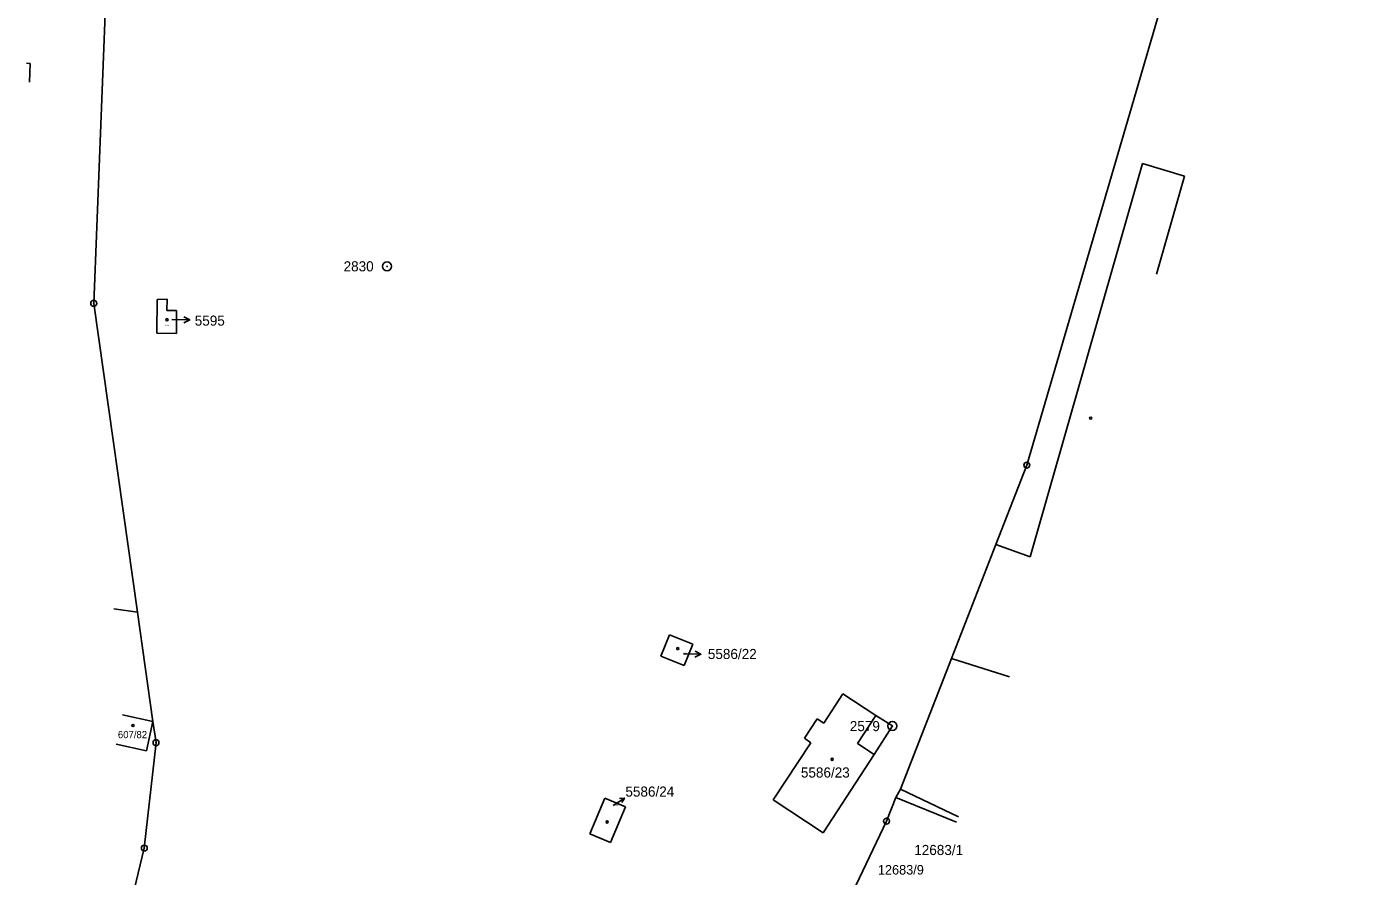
# Model space of a CAD drawing. Extents: x -825057 to -819383, y -1071633 to -1067888.
# Drawn here: x -820690.2 to -820466.1, y -1069308.2 to -1069165.3 of the extents above; entities that cross this region are included whole.
import ezdxf

# ---------------------------------------------------------------- set-up
doc = ezdxf.new("R2010")
doc.units = 0
for name, color, linetype in [('Vrstva 1', 7, 'Continuous'), ('Vrstva 16', 7, 'Continuous'), ('Vrstva 17', 7, 'Continuous'), ('Vrstva 18', 7, 'Continuous'), ('Vrstva 19', 7, 'Continuous'), ('Vrstva 24', 7, 'Continuous'), ('Vrstva 25', 7, 'Continuous'), ('Vrstva 4', 7, 'Continuous')]:
    doc.layers.add(name, color=color, linetype=linetype)

msp = doc.modelspace()

# ---------------------------------------------------------------- linework, layer by layer
at = {"layer": 'Vrstva 1'}
for p, q in [((-820466.09, -1069048.01), (-820504.69, -1069179.81)), ((-820678.97, -1069211.8), (-820676.8, -1069157.37)), ((-820690.25, -1069171.43), (-820689.64, -1069171.45)), ((-820689.64, -1069171.45), (-820689.75, -1069174.58)), ((-820504.69, -1069179.81), (-820522.03, -1069239.01)), ((-820671.61, -1069263.71), (-820678.97, -1069211.8)), ((-820668.3, -1069211.15), (-820668.35, -1069216.84)), ((-820666.63, -1069211.11), (-820668.3, -1069211.15)), ((-820666.65, -1069212.99), (-820666.63, -1069211.11)), ((-820665.02, -1069213.01), (-820666.65, -1069212.99)), ((-820665.02, -1069213.01), (-820665.06, -1069216.88)), ((-820668.35, -1069216.84), (-820665.06, -1069216.88)), ((-820522.03, -1069239.01), (-820527.23, -1069252.34)), ((-820527.23, -1069252.34), (-820534.71, -1069271.52)), ((-820675.61, -1069263.15), (-820671.61, -1069263.71)), ((-820671.61, -1069263.71), (-820669, -1069282.12)), ((-820582.12, -1069267.54), (-820583.58, -1069271.15)), ((-820578.19, -1069269.1), (-820582.12, -1069267.54)), ((-820579.65, -1069272.71), (-820578.19, -1069269.1)), ((-820583.58, -1069271.15), (-820579.65, -1069272.71)), ((-820534.71, -1069271.52), (-820543.27, -1069293.48)), ((-820552.97, -1069277.46), (-820556.19, -1069282.39)), ((-820547.4, -1069281.11), (-820552.97, -1069277.46)), ((-820669, -1069282.12), (-820674.12, -1069280.97)), ((-820544.64, -1069282.86), (-820547.4, -1069281.11)), ((-820670.09, -1069287.05), (-820669, -1069282.12)), ((-820669, -1069282.12), (-820668.49, -1069285.67)), ((-820557.27, -1069281.64), (-820559.44, -1069284.91)), ((-820556.19, -1069282.39), (-820557.27, -1069281.64)), ((-820547.7, -1069287.64), (-820544.64, -1069282.86)), ((-820668.49, -1069285.67), (-820670.46, -1069303.4)), ((-820558.34, -1069285.69), (-820564.66, -1069295.3)), ((-820559.44, -1069284.91), (-820558.34, -1069285.69)), ((-820675.18, -1069285.9), (-820670.09, -1069287.05)), ((-820556.29, -1069300.85), (-820547.7, -1069287.64)), ((-820543.27, -1069293.48), (-820544.05, -1069294.92)), ((-820533.53, -1069298.17), (-820543.27, -1069293.48)), ((-820593.01, -1069294.99), (-820595.55, -1069301.01)), ((-820589.52, -1069296.49), (-820593.01, -1069294.99)), ((-820592.04, -1069302.45), (-820589.52, -1069296.49)), ((-820564.66, -1069295.3), (-820556.29, -1069300.85)), ((-820544.05, -1069294.92), (-820545.61, -1069298.87)), ((-820533.86, -1069299.07), (-820544.05, -1069294.92)), ((-820545.61, -1069298.87), (-820568.38, -1069346.63)), ((-820595.55, -1069301.01), (-820592.04, -1069302.45)), ((-820670.46, -1069303.4), (-820676.39, -1069328.05))]:
    msp.add_line(p, q, dxfattribs=at)
at = {"layer": 'Vrstva 16'}
for p, q in [((-820665.83, -1069214.54), (-820662.83, -1069214.571)), ((-820665.83, -1069214.54), (-820662.83, -1069214.571)), ((-820579.79, -1069270.74), (-820576.851, -1069270.82)), ((-820579.79, -1069270.74), (-820576.851, -1069270.82)), ((-820591.61, -1069296.25), (-820589.714, -1069294.983)), ((-820591.61, -1069296.25), (-820589.714, -1069294.983))]:
    msp.add_line(p, q, dxfattribs=at)
for points in [[(-820663.825, -1069214.061), (-820662.83, -1069214.571), (-820663.835, -1069215.061)], [(-820663.825, -1069214.061), (-820662.83, -1069214.571), (-820663.835, -1069215.061)], [(-820577.817, -1069270.304), (-820576.851, -1069270.82), (-820577.844, -1069271.283)], [(-820577.817, -1069270.304), (-820576.851, -1069270.82), (-820577.844, -1069271.283)], [(-820590.557, -1069295.089), (-820589.714, -1069294.983), (-820590.135, -1069295.721)], [(-820590.557, -1069295.089), (-820589.714, -1069294.983), (-820590.135, -1069295.721)]]:
    msp.add_lwpolyline(points, dxfattribs=at)
at = {"layer": 'Vrstva 24'}
for centre, radius in [((-820629.63, -1069205.58), 0.75), ((-820629.63, -1069205.58), 0.75), ((-820629.63, -1069205.58), 0.0327), ((-820629.63, -1069205.58), 0.0327), ((-820678.97, -1069211.8), 0.5), ((-820678.97, -1069211.8), 0.5), ((-820678.97, -1069211.8), 0.0327), ((-820678.97, -1069211.8), 0.0327), ((-820522.03, -1069239.01), 0.5), ((-820522.03, -1069239.01), 0.5), ((-820522.03, -1069239.01), 0.0327), ((-820522.03, -1069239.01), 0.0327), ((-820544.64, -1069282.86), 0.75), ((-820544.64, -1069282.86), 0.75), ((-820544.64, -1069282.86), 0.0327), ((-820544.64, -1069282.86), 0.0327), ((-820668.49, -1069285.67), 0.5), ((-820668.49, -1069285.67), 0.5), ((-820668.49, -1069285.67), 0.0327), ((-820668.49, -1069285.67), 0.0327), ((-820545.61, -1069298.87), 0.5), ((-820545.61, -1069298.87), 0.5), ((-820545.61, -1069298.87), 0.0327), ((-820545.61, -1069298.87), 0.0327), ((-820670.46, -1069303.4), 0.5), ((-820670.46, -1069303.4), 0.5), ((-820670.46, -1069303.4), 0.0327), ((-820670.46, -1069303.4), 0.0327)]:
    msp.add_circle(centre, radius, dxfattribs=at)
at = {"layer": 'Vrstva 25'}
for centre in [(-820666.65, -1069214.55), (-820666.65, -1069214.55), (-820511.28, -1069231.1), (-820511.28, -1069231.1), (-820580.74, -1069269.86), (-820580.74, -1069269.86), (-820672.36, -1069282.78), (-820672.36, -1069282.78), (-820554.77, -1069288.48), (-820554.77, -1069288.48), (-820592.62, -1069299.02), (-820592.62, -1069299.02)]:
    msp.add_circle(centre, 0.175, dxfattribs=at)
at = {"layer": 'Vrstva 4'}
for p, q in [((-820521.48, -1069254.45), (-820502.58, -1069188.26)), ((-820502.58, -1069188.26), (-820495.5, -1069190.43)), ((-820495.5, -1069190.43), (-820500.21, -1069206.89)), ((-820527.23, -1069252.34), (-820521.48, -1069254.45)), ((-820524.93, -1069274.61), (-820534.71, -1069271.52)), ((-820547.4, -1069281.11), (-820550.48, -1069285.83)), ((-820550.48, -1069285.83), (-820547.7, -1069287.64))]:
    msp.add_line(p, q, dxfattribs=at)

# ---------------------------------------------------------------- texts
at = {"layer": 'Vrstva 16'}
for s, height, p in [('5595', 1.7, (-820661.976, -1069215.55)), ('5595', 1.7, (-820661.976, -1069215.55)), ('5586/22', 1.7, (-820575.67, -1069271.61)), ('5586/22', 1.7, (-820575.67, -1069271.61)), ('5586/24', 1.7, (-820589.54, -1069294.75)), ('5586/24', 1.7, (-820589.54, -1069294.75)), ('12683/9', 1.6, (-820547.074, -1069307.85)), ('12683/9', 1.6, (-820547.074, -1069307.85))]:
    msp.add_text(s, height=height, dxfattribs=at).set_placement(p)
at = {"layer": 'Vrstva 17'}
for s, p in [('2830', (-820636.94, -1069206.42)), ('2830', (-820636.94, -1069206.42)), ('2579', (-820551.794, -1069283.74)), ('2579', (-820551.794, -1069283.74))]:
    msp.add_text(s, height=1.7, dxfattribs=at).set_placement(p)
at = {"layer": 'Vrstva 18'}
msp.add_text('12683/1', height=1.7, dxfattribs=at).set_placement((-820540.956, -1069304.57))
msp.add_text('12683/1', height=1.7, dxfattribs=at).set_placement((-820540.956, -1069304.57))
at = {"layer": 'Vrstva 19'}
for s, height, p in [('5595', 0.2, (-820666.929, -1069215.58)), ('5595', 0.2, (-820666.929, -1069215.58)), ('5586/22', 0.2, (-820579.79, -1069270.74)), ('5586/22', 0.2, (-820579.79, -1069270.74)), ('607/82', 1.2, (-820674.9, -1069284.92)), ('607/82', 1.2, (-820674.9, -1069284.92)), ('5586/23', 1.7, (-820560.02, -1069291.54)), ('5586/23', 1.7, (-820560.02, -1069291.54)), ('5586/24', 0.2, (-820591.61, -1069296.25)), ('5586/24', 0.2, (-820591.61, -1069296.25))]:
    msp.add_text(s, height=height, dxfattribs=at).set_placement(p)

doc.saveas('drawing.dxf')
